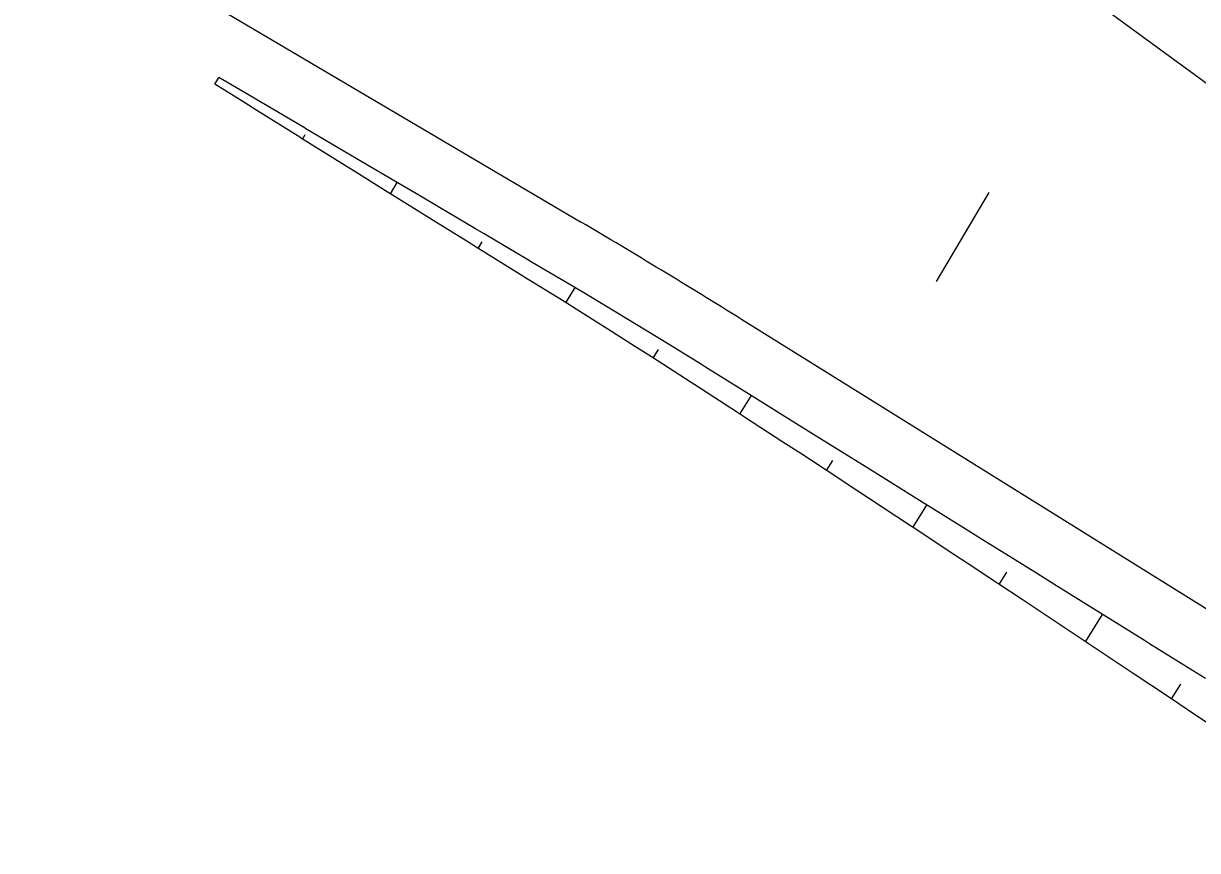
# Model space of a CAD drawing. Extents: x 6503541 to 6503743, y 5888004 to 5888145.
# Drawn here: x 6503701.672 to 6503702.217, y 5888106.424 to 5888106.808 of the extents above; entities that cross this region are included whole.
import ezdxf

# ---------------------------------------------------------------- set-up
doc = ezdxf.new("R2010")
doc.units = 0
doc.layers.add('12', color=7, linetype='Continuous')

msp = doc.modelspace()

# ---------------------------------------------------------------- linework, layer by layer
at = {"layer": '12'}
for p, q in [((6503701.96964, 5888106.96487), (6503702.27485, 5888106.7409)), ((6503701.67179, 5888106.86884), (6503701.93041, 5888106.71613)), ((6503702.40059, 5888106.42415), (6503702.00503, 5888106.67084))]:
    msp.add_line(p, q, dxfattribs=at)
for points in [[(6503701.76066, 5888106.78008), (6503701.76251, 5888106.78321)], [(6503702.22037, 5888106.50402), (6503702.21245, 5888106.50896), (6503702.19439, 5888106.52022), (6503702.19208, 5888106.52166), (6503702.17171, 5888106.53437), (6503702.16841, 5888106.53642), (6503702.15134, 5888106.54707), (6503702.14243, 5888106.55263), (6503702.13097, 5888106.55977), (6503702.11645, 5888106.56883), (6503702.1106, 5888106.57248), (6503702.09047, 5888106.58503), (6503702.09023, 5888106.58518), (6503702.06986, 5888106.59789), (6503702.0645, 5888106.60123), (6503702.04949, 5888106.61059), (6503702.03852, 5888106.61744), (6503702.02912, 5888106.6233), (6503702.01254, 5888106.63364), (6503702.00875, 5888106.636), (6503701.98838, 5888106.6487), (6503701.98655, 5888106.64984), (6503701.96796, 5888106.66132), (6503701.96048, 5888106.66589), (6503701.94746, 5888106.6738), (6503701.93428, 5888106.68172), (6503701.92687, 5888106.68614), (6503701.90796, 5888106.69733), (6503701.90622, 5888106.69836), (6503701.88555, 5888106.71057), (6503701.8816, 5888106.7129), (6503701.86488, 5888106.72277), (6503701.85524, 5888106.72846), (6503701.84422, 5888106.73497), (6503701.82888, 5888106.74403), (6503701.82355, 5888106.74717), (6503701.80289, 5888106.75938), (6503701.80253, 5888106.75959), (6503701.78222, 5888106.77158), (6503701.77617, 5888106.77515), (6503701.76251, 5888106.78322)], [(6503702.22409, 5888106.48147), (6503702.21192, 5888106.4897), (6503702.20416, 5888106.49492), (6503702.18642, 5888106.50671), (6503702.18414, 5888106.50822), (6503702.16413, 5888106.52153), (6503702.16089, 5888106.52368), (6503702.14413, 5888106.53485), (6503702.13538, 5888106.54068), (6503702.1241, 5888106.54813), (6503702.1098, 5888106.55756), (6503702.10404, 5888106.56136), (6503702.08422, 5888106.57445), (6503702.08399, 5888106.5746), (6503702.06394, 5888106.58786), (6503702.05866, 5888106.59136), (6503702.0439, 5888106.60113), (6503702.03304, 5888106.60817), (6503702.02375, 5888106.61419), (6503702.00734, 5888106.62484), (6503702.0036, 5888106.62727), (6503701.98346, 5888106.64037), (6503701.98165, 5888106.64154), (6503701.96328, 5888106.65339), (6503701.95589, 5888106.65812), (6503701.94302, 5888106.66629), (6503701.93001, 5888106.67449), (6503701.92269, 5888106.67907), (6503701.90402, 5888106.69066), (6503701.9023, 5888106.69173), (6503701.8819, 5888106.70439), (6503701.878, 5888106.70681), (6503701.86152, 5888106.71706), (6503701.85201, 5888106.72298), (6503701.84114, 5888106.72976), (6503701.82602, 5888106.73918), (6503701.82077, 5888106.74246), (6503701.80041, 5888106.75519), (6503701.80006, 5888106.75541), (6503701.78006, 5888106.76792), (6503701.7741, 5888106.77165), (6503701.76066, 5888106.78008)], [(6503701.80135, 5888106.7546), (6503701.8026, 5888106.7567)], [(6503701.84208, 5888106.72917), (6503701.84517, 5888106.73439)], [(6503702.11983, 5888106.72971), (6503702.09542, 5888106.68837)], [(6503701.88285, 5888106.7038), (6503701.88467, 5888106.70689)], [(6503701.9236, 5888106.6785), (6503701.92783, 5888106.68557)], [(6503701.96409, 5888106.65287), (6503701.96649, 5888106.65681)], [(6503702.00432, 5888106.6268), (6503702.00968, 5888106.63542)], [(6503702.04459, 5888106.60068), (6503702.0475, 5888106.60535)], [(6503702.08463, 5888106.57418), (6503702.09114, 5888106.58462)], [(6503702.1247, 5888106.54773), (6503702.12829, 5888106.55347)], [(6503702.1647, 5888106.52115), (6503702.1726, 5888106.53381)], [(6503702.20469, 5888106.49457), (6503702.20901, 5888106.50149)]]:
    msp.add_lwpolyline(points, dxfattribs=at)
msp.add_arc((6503700.09997, 5888103.61621), 3.6, 58.04976, 59.43893, dxfattribs=at)

doc.saveas('drawing.dxf')
